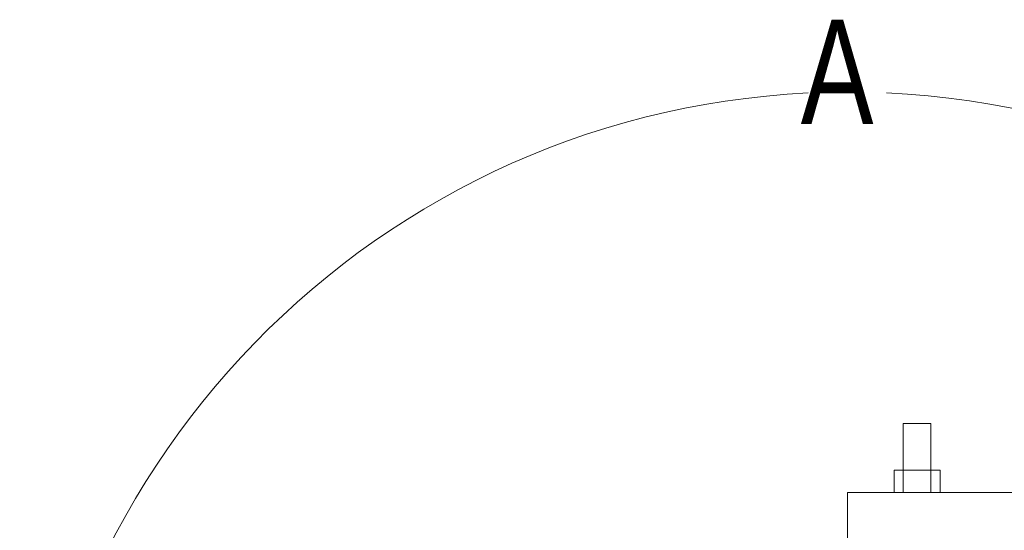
# Model space of a CAD drawing. Header units: inches. Extents: x 0 to 77643, y -44170 to 0.
# Tile 533 of 546: x 76454 to 76525, y -39472 to -39435. Entities that reach past the tile are written whole.
import ezdxf

# ---------------------------------------------------------------- set-up
doc = ezdxf.new("R2010")
doc.units = ezdxf.units.IN
doc.header["$MEASUREMENT"] = 0
doc.layers.get('0').update_dxf_attribs({"lineweight": 0})
doc.styles.get("Standard").update_dxf_attribs({"font": 'arial.ttf', "width": 0.75})

msp = doc.modelspace()

# ---------------------------------------------------------------- linework, layer by layer
at = {"color": 7, "linetype": 'Continuous'}
for p, q in [((76517.45486, -39463.86532), (76519.45486, -39463.86532)), ((76517.45486, -39463.86532), (76517.45486, -39468.8401)), ((76519.45486, -39463.86532), (76519.45486, -39468.8401)), ((76516.80929, -39467.2295), (76516.80929, -39468.8295)), ((76520.12001, -39467.2295), (76516.80929, -39467.2295)), ((76520.12001, -39468.8295), (76520.12001, -39467.2295)), ((76517.45486, -39468.8401), (76513.45486, -39468.8401)), ((76513.45486, -39468.8401), (76513.45486, -39472.4401)), ((76516.80929, -39468.8295), (76520.12001, -39468.8295)), ((76517.45486, -39468.8401), (76519.45486, -39468.8401)), ((76527.69036, -39468.8401), (76519.45486, -39468.8401))]:
    msp.add_line(p, q, dxfattribs=at)
msp.add_arc((76513.52712, -39499.7184), 59.70353, 92.7899615, 87.3941155)

# ---------------------------------------------------------------- texts
at = {"insert": (76510.07572, -39434.81699), "char_height": 7.5, "width": 8.2362645, "attachment_point": 1}
msp.add_mtext('A', dxfattribs=at)

doc.saveas('drawing.dxf')
